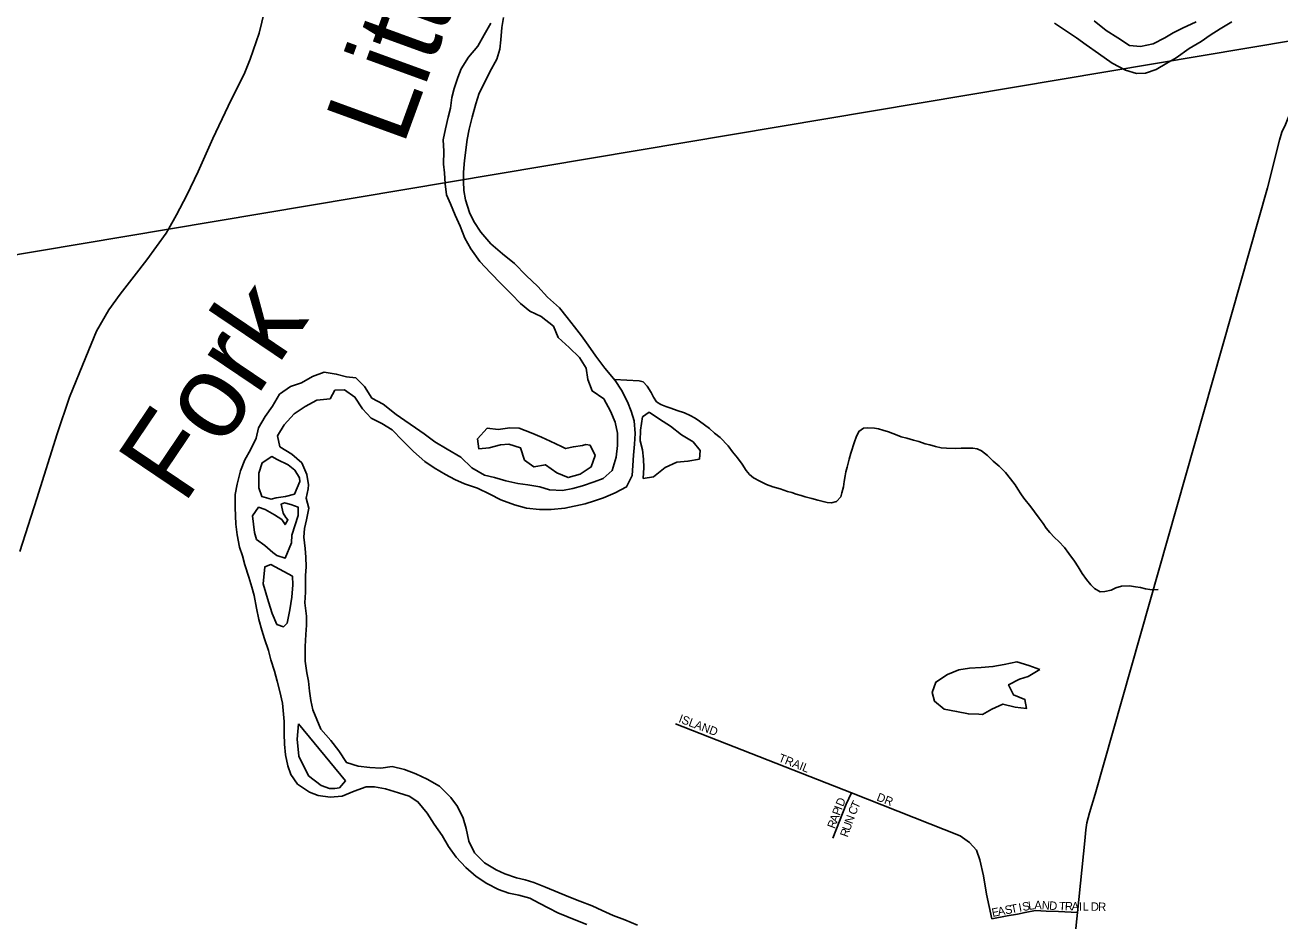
# Model space of a CAD drawing. Extents: x 1310247 to 1664935, y 235267 to 584339.
# Drawn here: x 1525895 to 1533368, y 394805 to 400140 of the extents above; entities that cross this region are included whole.
import ezdxf

# ---------------------------------------------------------------- set-up
doc = ezdxf.new("R2010")
doc.units = 0
for name, color, linetype in [('GM_X_County_Road', 7, 'Continuous'), ('GM_X_Major_River', 7, 'Continuous'), ('GM_X_Major_River_Text', 7, 'Continuous'), ('GM_X_Minor_Lake', 7, 'Continuous'), ('GM_X_Minor_River', 7, 'Continuous'), ('GM_X_State_Route', 7, 'Continuous'), ('GM_X_Township', 7, 'Continuous'), ('GM_X_Township_Subdivision', 7, 'Continuous'), ('GM_X_Township_Subdivision_Text', 7, 'Continuous')]:
    doc.layers.add(name, color=color, linetype=linetype)

msp = doc.modelspace()

# ---------------------------------------------------------------- linework, layer by layer
at = {"layer": 'GM_X_County_Road'}
msp.add_lwpolyline([(1532063.6, 393904.1), (1532161.6, 394854.6), (1532205.7, 395282), (1532211.6, 395348.1), (1532217.5, 395390.1), (1532233.5, 395448.2), (1532267.3, 395560.5), (1533294.3, 399169.6), (1533365.9, 399454.2), (1533379.8, 399502.3), (1533401.7, 399548.4), (1533421.7, 399596.6), (1533455.6, 399662.7), (1533541.4, 399793.1), (1533701.4, 400039.6)], dxfattribs=at)
at = {"layer": 'GM_X_Major_River'}
for points in [[(1528668.5, 400151.2), (1528629, 400081.8), (1528591.6, 400014.4), (1528536.2, 399949.4), (1528492.7, 399880.1), (1528471.6, 399828.4), (1528450.2, 399762.7), (1528437.1, 399708.9), (1528427.7, 399644.9), (1528414.6, 399591.1), (1528399.1, 399521.2), (1528383.7, 399455.4), (1528388.4, 399389.2), (1528386.8, 399311.1), (1528391.7, 399258.9), (1528396.4, 399194.6), (1528405, 399128.3), (1528428, 399075.8), (1528456.6, 399007), (1528485.3, 398942.3), (1528513.9, 398871.6), (1528548.6, 398806.8), (1528603.1, 398731.6), (1528665.8, 398664.2), (1528730.5, 398598.8), (1528791.3, 398537.4), (1528844.3, 398482.3)], [(1528743.4, 400185.8), (1528734.1, 400125.8), (1528728.6, 400051.8), (1528721.4, 399995.8), (1528704.1, 399936), (1528662.5, 399860.7), (1528635.3, 399803.1), (1528599.8, 399733.7), (1528578.5, 399670), (1528556.8, 399592.3), (1528539.3, 399520.5), (1528528, 399458.5), (1528511.4, 399332.6), (1528506, 399264.6), (1528504.8, 399208.5), (1528507.7, 399154.3), (1528516.6, 399100), (1528541, 399023.4), (1528568, 398970.8), (1528608.7, 398905.8), (1528669.4, 398836.5)], [(1533081.1, 400159.2), (1533012.1, 400116.5), (1532953.2, 400079.6), (1532898.4, 400042.6), (1532827.4, 399999.9), (1532750.2, 399945.4), (1532695.4, 399912.4), (1532630.5, 399875.6), (1532568, 399852.8), (1532513.9, 399851.9), (1532448.2, 399871.2), (1532368.9, 399912.9), (1532288, 399970.6), (1532215, 400022.2), (1532155.7, 400063.5), (1532084.6, 400111), (1532025.4, 400150.2)], [(1532868.8, 400159.4), (1532787.8, 400121), (1532733.2, 400094), (1532682.5, 400063), (1532613.7, 400028.2), (1532537.2, 400011.7), (1532471.2, 400017.1), (1532402.1, 400064.5), (1532332.9, 400108), (1532262, 400165.5)], [(1528669.4, 398836.5), (1528738.2, 398777), (1528809.1, 398719.5), (1528879.8, 398647.9), (1528948.5, 398582.4), (1529005.3, 398519.1), (1529078.1, 398455.5), (1529122.9, 398398.5), (1529165.9, 398343.6), (1529208.8, 398288.6), (1529247.7, 398233.7), (1529294.4, 398168.7), (1529347, 398097.5), (1529409.6, 398024.1), (1529446.4, 397965.2), (1529483.1, 397896.3), (1529503.9, 397839.8), (1529522.8, 397783.3), (1529527.2, 397707.1), (1529523.9, 397645), (1529518.6, 397579), (1529513.3, 397517), (1529510, 397456.9), (1529476.6, 397389.5), (1529409.8, 397354.8), (1529339, 397324.1), (1529286.6, 397307.1), (1529230.1, 397288.2), (1529109.4, 397262.6), (1529027.1, 397254.2), (1528959.1, 397255.5), (1528881.1, 397263.1), (1528809.4, 397282.6), (1528727.9, 397312.3), (1528662.5, 397345.6), (1528589.1, 397381.2), (1528511.6, 397408.8), (1528454, 397434), (1528398.6, 397463.1), (1528331.3, 397502.5), (1528276, 397541.7), (1528207.1, 397601.2), (1528142.4, 397666.6), (1528081.6, 397730), (1528018.3, 397767.3), (1527954.9, 397798.6), (1527903.9, 397853.8), (1527859.3, 397924.8), (1527796.1, 397968.1), (1527740, 397965.2), (1527710.9, 397913.7), (1527632.6, 397905.3), (1527561.7, 397868.6), (1527496.7, 397823.8), (1527437.3, 397758.9), (1527397.9, 397693.5), (1527412.6, 397629.1), (1527483.7, 397583.6), (1527542.8, 397532.3), (1527573.4, 397463.6), (1527582.1, 397401.3), (1527579.6, 397377.3), (1527568.5, 397323.4), (1527585.3, 397263), (1527569.8, 397193.1), (1527558.7, 397141.2), (1527555.7, 397091.2), (1527562.3, 397022.9), (1527567.2, 396970.7), (1527568, 396914.6), (1527565, 396862.6), (1527563.9, 396812.5), (1527564.9, 396762.4), (1527561.6, 396698.3), (1527570, 396620), (1527570.8, 396565.9), (1527565.7, 396509.9), (1527562.2, 396439.8), (1527562.4, 396351.7), (1527573, 396283.3), (1527582, 396233), (1527588.7, 396172.8), (1527595.6, 396118.6), (1527608.5, 396062.2), (1527631.3, 396003.6), (1527656.2, 395947), (1527714.9, 395879.7), (1527763.7, 395818.7), (1527808.3, 395747.6), (1527877.9, 395726.2), (1527947.9, 395718.8), (1528013.9, 395715.5), (1528080.2, 395724.2), (1528153.9, 395706.7), (1528221.5, 395681.3), (1528288.9, 395649.9), (1528362.2, 395608.3), (1528430.9, 395540.8), (1528469.8, 395486), (1528504.4, 395417.1), (1528521.2, 395354.7)], [(1528844.3, 398482.3), (1528901.4, 398437), (1528968.8, 398403.6), (1529041.7, 398346), (1529070.4, 398279.3), (1529135.3, 398219.9), (1529196.1, 398160.6), (1529236.8, 398095.7), (1529245.5, 398029.4), (1529272.1, 397960.7), (1529341.2, 397913.2), (1529381.8, 397840.3), (1529408.5, 397775.6), (1529423.1, 397709.2), (1529423.6, 397637), (1529414.2, 397567.1), (1529390.5, 397487.4), (1529337.4, 397440.4), (1529282.9, 397419.4), (1529214.4, 397396.7), (1529155.9, 397379.9), (1529095.6, 397369), (1529017.6, 397372.6), (1528959.9, 397389.8), (1528888, 397401.2), (1528830.1, 397410.4), (1528758.3, 397425.9), (1528690.6, 397445.3), (1528630.8, 397458.5), (1528555.6, 397504.1), (1528488.9, 397567.5), (1528407.7, 397615.2), (1528334.5, 397658.8), (1528271.4, 397706.1), (1528220.1, 397741.2), (1528156.9, 397784.6), (1528105.6, 397821.7), (1528026.7, 397881.4), (1527959.4, 397918.8), (1527916.7, 397987.8), (1527863.7, 398038.9), (1527809.8, 398046), (1527748, 398061.3), (1527676.1, 398072.7), (1527605.5, 398046.1), (1527540.6, 398009.3), (1527476.1, 397986.5), (1527409, 397941.8), (1527367.5, 397870.5), (1527324.2, 397809.2), (1527284.7, 397741.9), (1527271.4, 397680), (1527238, 397610.5), (1527202.7, 397551.1), (1527177.3, 397485.5), (1527157.6, 397405.8), (1527146.3, 397343.8), (1527146.7, 397267.7), (1527150.7, 397167.4), (1527157.3, 397103.2), (1527171.9, 397030.7), (1527188.8, 396978.3), (1527203.8, 396925.9), (1527226.2, 396851.3), (1527245.1, 396792.8), (1527258, 396742.5), (1527272.5, 396668), (1527287.1, 396599.6), (1527303.9, 396537.2), (1527320.8, 396484.7), (1527343.4, 396416.1), (1527358.3, 396359.7), (1527380.9, 396293.2), (1527395.7, 396232.8), (1527412.4, 396170.3), (1527427, 396101.9), (1527436.8, 395993.5), (1527437.3, 395919.3), (1527440, 395857.2), (1527444.7, 395795), (1527459.4, 395728.5), (1527476.3, 395676.1), (1527517.2, 395619.2), (1527588.3, 395571.7), (1527640, 395552.6), (1527711.9, 395541.2), (1527782.1, 395547.8), (1527854.8, 395578.4), (1527925.5, 395603), (1527975.5, 395604), (1528041.4, 395590.7), (1528119, 395567.1), (1528182.7, 395547.8), (1528234.1, 395514.7), (1528288.8, 395447.5), (1528331.4, 395380.5), (1528378.1, 395313.5), (1528416.8, 395248.6), (1528461.6, 395185.6), (1528520.4, 395122.3), (1528581.4, 395069)], [(1527461.5, 397521.1), (1527395, 397553.3), (1527363.3, 397570), (1527306.4, 397533), (1527287.1, 397471.3), (1527287.3, 397383.1), (1527304.3, 397332.7), (1527360.1, 397317.5), (1527390.3, 397325), (1527446.5, 397331.8)], [(1527446.5, 397331.8), (1527498.9, 397346.8), (1527530.5, 397422.3), (1527528.9, 397444.4), (1527501.8, 397489), (1527461.5, 397521.1)], [(1527483.8, 397102.6), (1527520.3, 397220.2), (1527521.3, 397268.2), (1527477.6, 397285.1), (1527439.7, 397293.9), (1527419.5, 397286.3), (1527432.4, 397233.9), (1527447.9, 397207.6), (1527459.6, 397193.3), (1527443, 397165.6), (1527424.5, 397196.1)], [(1527424.5, 397196.1), (1527380.1, 397223), (1527324.7, 397254.1), (1527285, 397268.9), (1527249.8, 397217.5), (1527261.8, 397117.1), (1527273, 397076.8), (1527322.3, 397039.8), (1527369.5, 396998.7), (1527393.1, 396980.2), (1527442.9, 396965.2), (1527480.8, 397056.6), (1527483.8, 397102.6)], [(1527486.8, 396858.1), (1527358, 396926.8), (1527321.7, 396913.5), (1527313.5, 396811.5), (1527343.4, 396704.7), (1527366, 396636.1), (1527394.7, 396569.4)], [(1527394.7, 396569.4), (1527434.4, 396556.6), (1527454.9, 396578.2), (1527470.6, 396658.1), (1527484.2, 396733.9), (1527489.7, 396806), (1527486.8, 396858.1)], [(1527522.6, 395977.8), (1527514.7, 395887.7), (1527524.6, 395785.3), (1527582.3, 395670), (1527657.3, 395612.4), (1527706.9, 395593.4), (1527739, 395592.7), (1527767.1, 395598.2), (1527802, 395639.6)], [(1527802, 395639.6), (1527522.6, 395977.8)], [(1528521.2, 395354.7), (1528537.7, 395280.2), (1528570.3, 395211.5), (1528631.1, 395150.1), (1528700.4, 395108.7), (1528752, 395085.6), (1528821.6, 395062.2), (1528873.4, 395049.1), (1528925.1, 395034.1), (1528994.7, 395006.6), (1529133.7, 394947.8), (1529199.2, 394922.4), (1529272.8, 394894.9), (1529332.3, 394867.6), (1529397.8, 394838.3), (1529467.3, 394810.8), (1529542.8, 394779.3)], [(1528581.4, 395069), (1528644.6, 395027.6), (1528714, 394992.2), (1528775.6, 394970.9), (1528835.4, 394957.7), (1528901.2, 394940.4), (1528956.6, 394911.2), (1529014.1, 394882), (1529067.6, 394852.9), (1529121.2, 394831.8), (1529174.8, 394808.7), (1529240.4, 394783.3)]]:
    msp.add_lwpolyline(points, dxfattribs=at)
at = {"layer": 'GM_X_Minor_Lake'}
for points in [[(1529575.7, 397438.8), (1529578.9, 397505), (1529577.8, 397555.1), (1529570.9, 397611.3), (1529557.8, 397663.7), (1529559, 397727.8), (1529572.5, 397807.8)], [(1529611.1, 397835.1), (1529672.5, 397792), (1529737.9, 397750.7), (1529803.1, 397699.5), (1529872.5, 397658.1), (1529915.7, 397607.2), (1529910.7, 397555.2), (1529842.3, 397542.4), (1529776, 397537.5), (1529707.2, 397504.7), (1529638, 397449.8), (1529575.7, 397438.8)], [(1529090, 397629.8), (1529022.4, 397661.1), (1528970.7, 397686.1), (1528909, 397711.2), (1528837.3, 397738.5), (1528781.3, 397741.5), (1528712.9, 397730.7), (1528646.9, 397739.9), (1528589.5, 397676.8), (1528596.4, 397616.5), (1528658.7, 397621.4), (1528725.2, 397640.3), (1528775.4, 397643.4), (1528845.2, 397622.1), (1528869.9, 397549.5), (1528925.3, 397508.5), (1528993.7, 397521.3), (1529061, 397474), (1529128.6, 397444.7), (1529201.2, 397465.5), (1529266.2, 397508.5), (1529289.5, 397576.2), (1529260.6, 397638.9)], [(1529260.6, 397638.9), (1529234.6, 397641.3), (1529214.4, 397635.7), (1529160.1, 397628.6), (1529113.8, 397617.4), (1529090, 397629.8)], [(1531938.6, 396302.6), (1531872.9, 396325.9), (1531801.1, 396347.2), (1531726.6, 396332.5), (1531658.2, 396319.6), (1531587.9, 396314.9), (1531519.7, 396310), (1531455.3, 396301.2), (1531388.6, 396272.3), (1531319.6, 396227.4), (1531296.4, 396165.7), (1531311.5, 396113.3), (1531368.7, 396066.2), (1531442.7, 396052.8), (1531512.6, 396037.6), (1531574.7, 396036.5)], [(1531574.7, 396036.5), (1531596.7, 396034.1), (1531651.4, 396065.2), (1531718.2, 396096.1), (1531792.1, 396078.7), (1531858.1, 396069.5), (1531849, 396123.8), (1531781.4, 396151.1), (1531752.4, 396211.7), (1531817.2, 396244.7), (1531869.6, 396259.8), (1531938.6, 396302.6)]]:
    msp.add_lwpolyline(points, dxfattribs=at)
at = {"layer": 'GM_X_Minor_River'}
for points in [[(1529405.7, 398028.7), (1529552.6, 398021.2), (1529576.5, 398014.5), (1529600, 397989.7), (1529623, 397950.8), (1529636.4, 397924.3), (1529655.7, 397895.6), (1529681.5, 397880.8), (1529711.3, 397867.8), (1529741.2, 397858.9), (1529779, 397843.8), (1529820.9, 397830.5), (1529854.7, 397815.4), (1529884.4, 397798.5), (1529912.1, 397781.6), (1529941.6, 397758.6), (1529971.2, 397737.7), (1530000.6, 397708.7), (1530034.1, 397683.6), (1530081, 397633.9), (1530108.2, 397599), (1530137.4, 397561.9), (1530164.5, 397525), (1530189.6, 397488), (1530209.1, 397463.3), (1530232.7, 397444.6), (1530270.3, 397423.4), (1530310, 397404.1), (1530347.9, 397391), (1530391.8, 397377.6), (1530435.6, 397362.3), (1530461.6, 397355.5), (1530487.5, 397346.7), (1530517.4, 397337.8), (1530541.4, 397331.1), (1530579.3, 397319.9), (1530615.3, 397310.8), (1530647.2, 397301.8), (1530671.2, 397297.1), (1530697.3, 397294.4), (1530727.7, 397303.5), (1530752.6, 397331), (1530759.3, 397354.9), (1530768.4, 397390.8), (1530773.2, 397420.8), (1530778.2, 397454.9), (1530782.9, 397478.8), (1530789.7, 397506.8), (1530803.1, 397554.7), (1530812.2, 397590.6), (1530834.2, 397658.3), (1530845, 397686.1), (1530860, 397719.9), (1530888.7, 397739.1), (1530912.9, 397740.5), (1530953.1, 397739.3), (1530977.1, 397734.6), (1531003.1, 397727.8), (1531037, 397716.8), (1531062.9, 397708), (1531088.8, 397697.1), (1531112.7, 397688.4), (1531146.6, 397679.4), (1531186.6, 397668.2), (1531216.5, 397659.3), (1531254.3, 397646.1), (1531282.3, 397639.2), (1531316.3, 397630.2), (1531350.3, 397623.2), (1531382.4, 397620.3), (1531436.7, 397618.7), (1531468.9, 397619.8), (1531507.1, 397620.7), (1531539.3, 397619.7), (1531565.4, 397617), (1531591.2, 397604.1), (1531626.6, 397577), (1531659.9, 397543.8), (1531695.3, 397512.7), (1531734.5, 397475.3), (1531763.6, 397438.3), (1531790.8, 397401.3), (1531806.2, 397376.8), (1531825.5, 397348), (1531842.9, 397323.4), (1531883.7, 397270), (1531907, 397241.1), (1531934.2, 397204.1), (1531957.4, 397171.3), (1531976.8, 397144.6), (1531998.2, 397117.8), (1532025.5, 397088.9), (1532051, 397064), (1532084.2, 397028.9), (1532111.4, 396993.9), (1532144.3, 396946.7), (1532165.5, 396914), (1532190.5, 396873), (1532215.7, 396838.1), (1532241, 396807.2), (1532264.5, 396784.4)], [(1529572.5, 397807.8), (1529611.1, 397835.1)], [(1532264.5, 396784.4), (1532298.2, 396765.3), (1532324.4, 396766.6), (1532362.9, 396775.5), (1532391.4, 396788.8), (1532423.9, 396797.9), (1532472.2, 396800.5), (1532508.3, 396795.4), (1532538.3, 396790.5), (1532568.3, 396783.6), (1532592.3, 396778.9), (1532616.4, 396776.2), (1532642.6, 396779.5)]]:
    msp.add_lwpolyline(points, dxfattribs=at)
at = {"layer": 'GM_X_State_Route'}
msp.add_lwpolyline([(1525863.7, 397004), (1525913.8, 397160.5), (1525963.9, 397320.6), (1526085.5, 397706), (1526159.7, 397924.2), (1526257.2, 398163), (1526320.7, 398317.7), (1526393.1, 398443.8), (1526460.2, 398537.7), (1526545.1, 398645), (1526619.4, 398742.4), (1526735.6, 398900.7), (1526749, 398925), (1526795.5, 399008.9), (1526858.1, 399126.1), (1526925.2, 399267.4), (1527012.9, 399465), (1527105, 399656.4), (1527202.4, 399858), (1527235.5, 399937.2), (1527288.7, 400091), (1527338.8, 400298.5)], dxfattribs=at)
at = {"layer": 'GM_X_Township'}
for points in [[(1540485.5, 406916.5), (1539879.6, 401684.3), (1539798.5, 401120.2), (1538557.6, 400906.1), (1533739.2, 400097.7), (1526749, 398924.9), (1521627.8, 398065.8)], [(1521627.8, 398065.8), (1526749, 398924.9), (1533739.2, 400097.7), (1538557.6, 400906.1), (1539798.5, 401120.2), (1539082.9, 395731.5), (1538810.1, 393176.3), (1538437.6, 390209.5), (1538423.2, 390125.7), (1538304.6, 389185.1), (1537668.2, 384165.1), (1537157.3, 380191.1)]]:
    msp.add_lwpolyline(points, dxfattribs=at)
at = {"layer": 'GM_X_Township_Subdivision'}
for points in [[(1529767.8, 395979.3), (1530816, 395567.5), (1531463.8, 395311.5), (1531519.6, 395272.9), (1531561.1, 395227.1), (1531581.1, 395168.5), (1531602.5, 395072.7), (1531619.7, 394964), (1531652.6, 394816.7)], [(1530705.9, 395297.2), (1530784.6, 395500.3), (1530816, 395567.5)], [(1531652.6, 394816.7), (1531744.1, 394835.3), (1531804.2, 394845.3), (1531850, 394855.3), (1531911.4, 394866.8), (1531975.8, 394863.9), (1532048.7, 394861.1), (1532161.6, 394854.6)]]:
    msp.add_lwpolyline(points, dxfattribs=at)

# ---------------------------------------------------------------- texts
at = {"layer": 'GM_X_Major_River_Text'}
for s, height, rotation, p in [('Little', 500.01, 70.00095, (1528145.3, 399412.5)), ('Fork', 499.97, 55.99933, (1526838.8, 397277.7))]:
    msp.add_text(s, height=height, rotation=rotation, dxfattribs=at).set_placement(p)
at = {"layer": 'GM_X_Township_Subdivision_Text'}
for s, rotation, p in [('ISLAND', 339.44246, (1529783, 395989.8)), ('TRAIL', 338.40379, (1530377.2, 395756.6)), ('DR', 338.75126, (1530962.3, 395523.4)), ('I', 69.53892, (1530758.5, 395462)), ('D', 67.24902, (1530766, 395482.1)), ('C', 68.5458, (1530840.4, 395432.4)), ('T', 64.15599, (1530854.5, 395468.3)), ('A', 69.4994, (1530730.8, 395387.8)), ('P', 69.48232, (1530746.2, 395429)), ('N', 70.47995, (1530821.2, 395379)), ('R', 69.48373, (1530716.9, 395350.7)), ('R', 70.72026, (1530793.6, 395300.1)), ('U', 70.70789, (1530806.7, 395337.5)), ('A', 10.83848, (1531691.3, 394835.3)), ('S', 10.85134, (1531734.5, 394843.6)), ('T', 10.85458, (1531769.1, 394850.2)), ('I', 10.82112, (1531816.6, 394859.3)), ('S', 10.85134, (1531838.2, 394863.5)), ('L', 8.72124, (1531872.3, 394870)), ('A', 359.43165, (1531905, 394875.2)), ('N', 356.52318, (1531948.3, 394874.8)), ('D', 356.54736, (1531992.3, 394872.1)), ('T', 358.63811, (1532051.4, 394868.8)), ('R', 359.13896, (1532087, 394867.9)), ('A', 359.15948, (1532126.7, 394867.3)), ('I', 359.12599, (1532170.6, 394866.7)), ('L', 359.14124, (1532192.7, 394866.3)), ('D', 359.14751, (1532241.1, 394865.6)), ('R', 359.16269, (1532285.1, 394865)), ('E', 10.85458, (1531656.7, 394828.7))]:
    msp.add_text(s, height=50, rotation=rotation, dxfattribs=at).set_placement(p)

doc.saveas('drawing.dxf')
